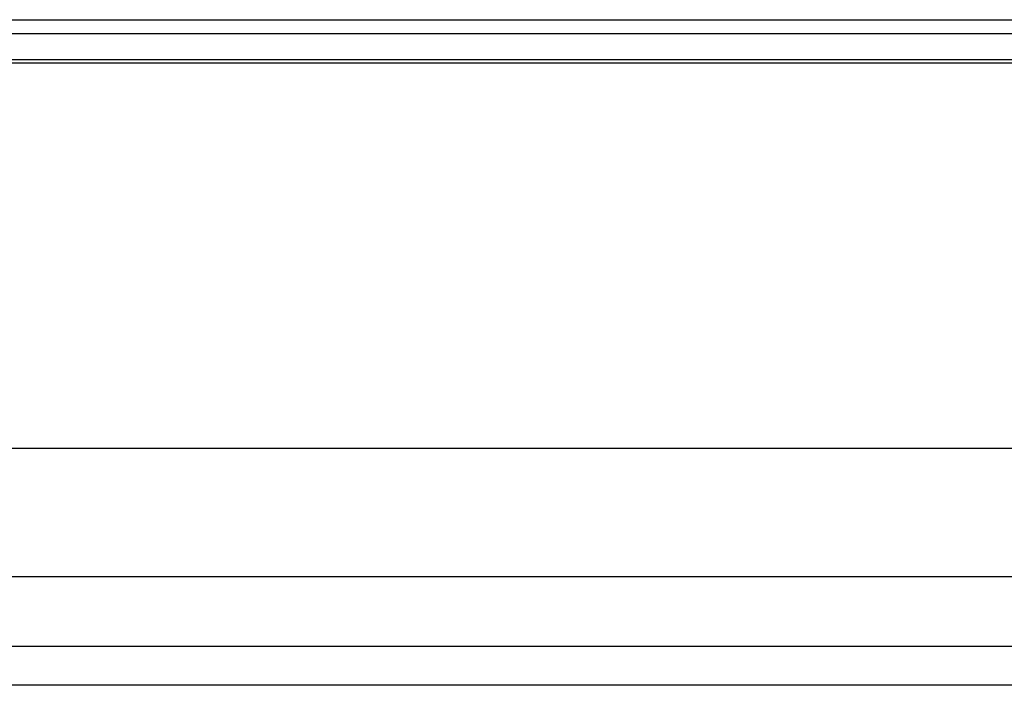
# Model space of a CAD drawing. Header units: millimetres. Extents: x -6054 to 364, y -1866 to 3094.
# Tile 289 of 360: x -3848 to -3799, y 1524 to 1558. Entities that reach past the tile are written whole.
import ezdxf

# ---------------------------------------------------------------- set-up
doc = ezdxf.new("R2010")
doc.units = ezdxf.units.MM
doc.header["$LTSCALE"] = 65.395
doc.layers.get('0').update_dxf_attribs({"linetype": 'CONTINUOUS'})

msp = doc.modelspace()

# ---------------------------------------------------------------- linework, layer by layer
at = {"linetype": 'Continuous'}
for p, q in [((-4729.943, 1557.554), (-3056.403, 1557.554)), ((-4730.643, 1556.854), (-3055.703, 1556.854)), ((-4732.396, 1555.554), (-3053.95, 1555.554)), ((-4732.595, 1555.378), (-3053.752, 1555.378)), ((-4734.98, 1535.954), (-3051.367, 1535.954)), ((-3053.729, 1529.466), (-4732.617, 1529.466)), ((-3057.7, 1525.954), (-4728.647, 1525.954)), ((-3099.485, 1524.002), (-4686.861, 1524.002))]:
    msp.add_line(p, q, dxfattribs=at)

doc.saveas('drawing.dxf')
